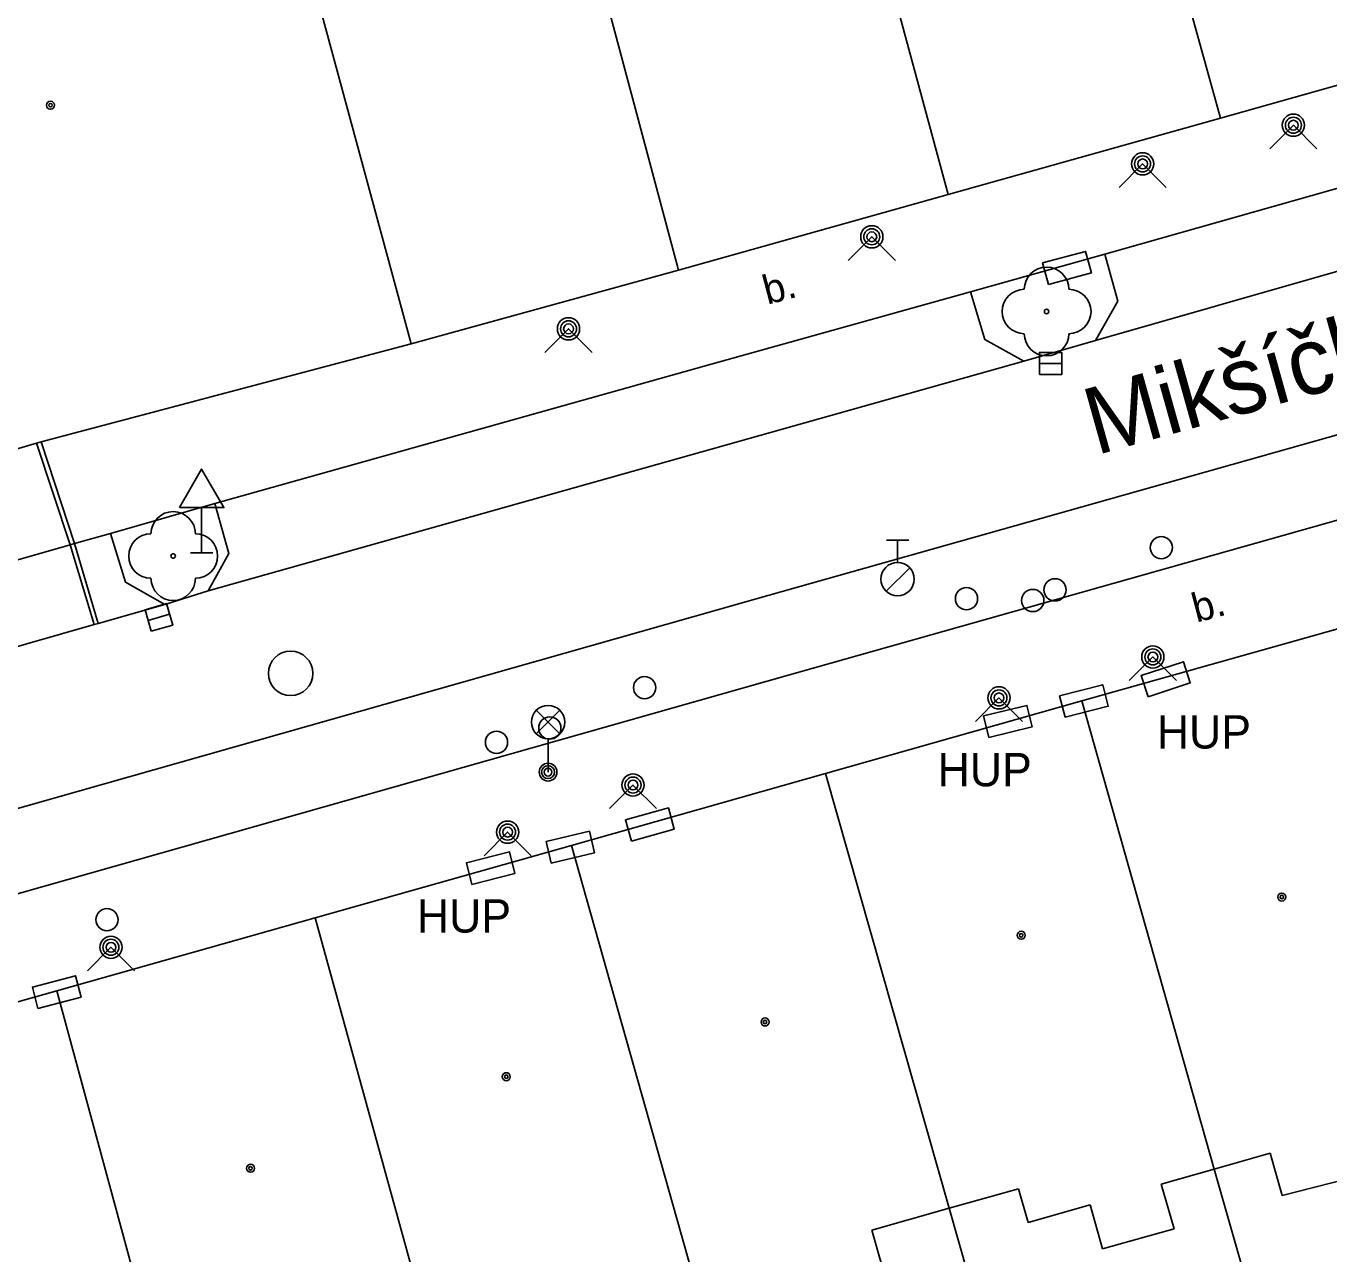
# Model space of a CAD drawing. Extents: x -595546 to -593986, y -1160845 to -1159202.
# Drawn here: x -595500.66 to -595471.36, y -1160729.1 to -1160701.48 of the extents above; entities that cross this region are included whole.
import ezdxf

# ---------------------------------------------------------------- set-up
doc = ezdxf.new("R2010")
doc.units = 0
for name, color, linetype in [('DOP - rozhrani ploch obecne', 7, 'Continuous'), ('Level 22', 7, 'Continuous'), ('Level 24', 7, 'Continuous'), ('Level 27', 7, 'Continuous'), ('Level 28', 7, 'Continuous'), ('Level 31', 7, 'Continuous'), ('Level 33', 7, 'Continuous'), ('Level 34', 7, 'Continuous'), ('Level 39', 7, 'Continuous'), ('Nazvy ulic', 7, 'Continuous'), ('TM - budovy zdene_ betonove - VP', 7, 'Continuous'), ('TM - chodniky - VP', 7, 'Continuous'), ('TM - komunikace - VP', 7, 'Continuous'), ('TM - letecke snimky - pomocna linie', 7, 'Continuous'), ('TM - popis objektu', 7, 'Continuous'), ('TM - popis povrchu', 7, 'Continuous'), ('TM - rozhrani mezi zpev. plochami mezi sebou - VP', 7, 'Continuous'), ('TM - rozhrani ploch obecne - VP', 7, 'Continuous')]:
    doc.layers.add(name, color=color, linetype=linetype)

msp = doc.modelspace()

# ---------------------------------------------------------------- linework, layer by layer
at = {"layer": 'DOP - rozhrani ploch obecne'}
for points in [[(-595473.94, -1160727.19), (-595473.12, -1160730.08)], [(-595478.86, -1160731.73), (-595479.9, -1160728.07)]]:
    msp.add_lwpolyline(points, dxfattribs=at)
at = {"layer": 'Level 22'}
for centre in [(-595477.71, -1160707.9), (-595497.35, -1160713.4)]:
    msp.add_circle(centre, 0.05, dxfattribs=at)
for centre, start, end in [((-595477.71, -1160707.4), 0, 180), ((-595478.21, -1160707.9), 90, 270), ((-595477.21, -1160707.9), 270, 90), ((-595477.71, -1160708.4), 180, 0), ((-595497.35, -1160712.9), 0, 180), ((-595497.85, -1160713.4), 90, 270), ((-595496.85, -1160713.4), 270, 90), ((-595497.35, -1160713.9), 180, 0)]:
    msp.add_arc(centre, 0.5, start, end, dxfattribs=at)
at = {"layer": 'Level 24'}
for points in [[(-595477.667, -1160707.292), (-595476.702, -1160707.031), (-595476.833, -1160706.548), (-595477.798, -1160706.809)], [(-595475.427, -1160716.564), (-595474.477, -1160716.251), (-595474.633, -1160715.776), (-595475.583, -1160716.089)], [(-595477.293, -1160717.026), (-595476.324, -1160716.779), (-595476.447, -1160716.294), (-595477.416, -1160716.541)], [(-595479.007, -1160717.481), (-595478.035, -1160717.245), (-595478.153, -1160716.759), (-595479.125, -1160716.995)], [(-595487.045, -1160719.814), (-595486.081, -1160719.547), (-595486.215, -1160719.066), (-595487.179, -1160719.333)], [(-595487.99, -1160719.592), (-595488.964, -1160719.821), (-595488.85, -1160720.308), (-595487.876, -1160720.079)], [(-595490.634, -1160720.785), (-595489.664, -1160720.54), (-595489.786, -1160720.055), (-595490.756, -1160720.3)], [(-595500.39, -1160723.579), (-595499.423, -1160723.325), (-595499.55, -1160722.841), (-595500.517, -1160723.095)]]:
    msp.add_lwpolyline(points, close=True, dxfattribs=at)
at = {"layer": 'Level 27'}
for p, q in [((-595477.87, -1160709.07), (-595477.37, -1160709.07)), ((-595497.91, -1160714.849), (-595497.43, -1160714.711))]:
    msp.add_line(p, q, dxfattribs=at)
for points in [[(-595477.87, -1160709.32), (-595477.37, -1160709.32), (-595477.37, -1160708.82), (-595477.87, -1160708.82)], [(-595497.842, -1160715.089), (-595497.361, -1160714.952), (-595497.498, -1160714.471), (-595497.979, -1160714.608)]]:
    msp.add_lwpolyline(points, close=True, dxfattribs=at)
msp.add_circle((-595494.71, -1160716.04), 0.5, dxfattribs=at)
at = {"layer": 'Level 28'}
for p, q in [((-595481.31, -1160713.045), (-595480.81, -1160713.045)), ((-595481.06, -1160713.545), (-595481.06, -1160713.045)), ((-595481.318, -1160714.192), (-595480.788, -1160713.662))]:
    msp.add_line(p, q, dxfattribs=at)
for centre, radius in [((-595475.13, -1160713.21), 0.25), ((-595481.06, -1160713.92), 0.375), ((-595477.52, -1160714.16), 0.25), ((-595479.51, -1160714.36), 0.25), ((-595478.02, -1160714.4), 0.25), ((-595486.75, -1160716.36), 0.25), ((-595488.88, -1160717.27), 0.25), ((-595490.08, -1160717.59), 0.25)]:
    msp.add_circle(centre, radius, dxfattribs=at)
at = {"layer": 'Level 31'}
for points in [[(-595472.69, -1160704.24), (-595472.16, -1160703.71), (-595471.63, -1160704.24)], [(-595476.08, -1160705.11), (-595475.55, -1160704.58), (-595475.02, -1160705.11)], [(-595482.17, -1160706.75), (-595481.64, -1160706.22), (-595481.11, -1160706.75)], [(-595488.99, -1160708.82), (-595488.46, -1160708.29), (-595487.93, -1160708.82)], [(-595475.85, -1160716.2), (-595475.32, -1160715.67), (-595474.79, -1160716.2)], [(-595479.31, -1160717.12), (-595478.78, -1160716.59), (-595478.25, -1160717.12)], [(-595487.54, -1160719.08), (-595487.01, -1160718.55), (-595486.48, -1160719.08)], [(-595490.36, -1160720.14), (-595489.83, -1160719.61), (-595489.3, -1160720.14)], [(-595499.28, -1160722.73), (-595498.75, -1160722.2), (-595498.22, -1160722.73)]]:
    msp.add_lwpolyline(points, dxfattribs=at)
for centre, radius in [((-595472.16, -1160703.71), 0.25), ((-595472.16, -1160703.71), 0.18), ((-595472.16, -1160703.71), 0.11), ((-595475.55, -1160704.58), 0.25), ((-595475.55, -1160704.58), 0.18), ((-595475.55, -1160704.58), 0.11), ((-595481.64, -1160706.22), 0.25), ((-595481.64, -1160706.22), 0.18), ((-595481.64, -1160706.22), 0.11), ((-595488.46, -1160708.29), 0.25), ((-595488.46, -1160708.29), 0.18), ((-595488.46, -1160708.29), 0.11), ((-595475.32, -1160715.67), 0.25), ((-595475.32, -1160715.67), 0.18), ((-595475.32, -1160715.67), 0.11), ((-595478.78, -1160716.59), 0.25), ((-595478.78, -1160716.59), 0.18), ((-595478.78, -1160716.59), 0.11), ((-595487.01, -1160718.55), 0.25), ((-595487.01, -1160718.55), 0.18), ((-595487.01, -1160718.55), 0.11), ((-595489.83, -1160719.61), 0.25), ((-595489.83, -1160719.61), 0.18), ((-595489.83, -1160719.61), 0.11), ((-595498.84, -1160721.58), 0.25), ((-595498.75, -1160722.2), 0.25), ((-595498.75, -1160722.2), 0.18), ((-595498.75, -1160722.2), 0.11)]:
    msp.add_circle(centre, radius, dxfattribs=at)
at = {"layer": 'Level 33'}
for p, q in [((-595489.185, -1160717.4), (-595488.655, -1160716.87)), ((-595489.185, -1160716.87), (-595488.655, -1160717.4)), ((-595488.92, -1160717.51), (-595488.92, -1160718.26))]:
    msp.add_line(p, q, dxfattribs=at)
for centre, radius in [((-595488.92, -1160717.135), 0.375), ((-595488.92, -1160718.26), 0.2), ((-595488.92, -1160718.26), 0.145), ((-595488.92, -1160718.26), 0.0876)]:
    msp.add_circle(centre, radius, dxfattribs=at)
at = {"layer": 'Level 34'}
for p, q in [((-595496.71, -1160712.312), (-595496.71, -1160713.33)), ((-595496.96, -1160713.33), (-595496.46, -1160713.33))]:
    msp.add_line(p, q, dxfattribs=at)
msp.add_lwpolyline([(-595497.21, -1160712.312), (-595496.21, -1160712.312), (-595496.71, -1160711.446)], close=True, dxfattribs=at)
at = {"layer": 'Level 39'}
for centre, radius in [((-595500.11, -1160703.26), 0.09), ((-595500.11, -1160703.26), 0.0398), ((-595472.42, -1160721.07), 0.09), ((-595472.42, -1160721.07), 0.0398), ((-595478.28, -1160721.93), 0.09), ((-595478.28, -1160721.93), 0.0398), ((-595484.04, -1160723.88), 0.09), ((-595484.04, -1160723.88), 0.0398), ((-595489.86, -1160725.11), 0.09), ((-595489.86, -1160725.11), 0.0398), ((-595495.61, -1160727.17), 0.09), ((-595495.61, -1160727.17), 0.0398)]:
    msp.add_circle(centre, radius, dxfattribs=at)
at = {"layer": 'TM - budovy zdene_ betonove - VP'}
for points in [[(-595473.8, -1160703.55), (-595476.87, -1160692.46)], [(-595485.99, -1160706.97), (-595489.32, -1160694.47)], [(-595479.92, -1160705.27), (-595482.85, -1160694.43)], [(-595495.59, -1160695.37), (-595492, -1160708.63)], [(-595466.72, -1160701.56), (-595473.8, -1160703.55)], [(-595473.8, -1160703.55), (-595479.92, -1160705.27)], [(-595479.92, -1160705.27), (-595485.99, -1160706.97)], [(-595485.99, -1160706.97), (-595492, -1160708.63)], [(-595500.32, -1160710.83), (-595492, -1160708.63)], [(-595503.9, -1160711.89), (-595500.42, -1160710.86)], [(-595500.42, -1160710.86), (-595500.32, -1160710.83)], [(-595476.92, -1160716.66), (-595471.16, -1160715.04)], [(-595482.68, -1160718.29), (-595476.92, -1160716.66)], [(-595476.92, -1160716.66), (-595473.94, -1160727.19)], [(-595488.39, -1160719.91), (-595482.68, -1160718.29)], [(-595479.9, -1160728.07), (-595482.68, -1160718.29)], [(-595494.16, -1160721.54), (-595488.39, -1160719.91)], [(-595488.39, -1160719.91), (-595485.41, -1160730.48)], [(-595499.97, -1160723.18), (-595494.16, -1160721.54)], [(-595494.16, -1160721.54), (-595491.46, -1160731.33)], [(-595505.82, -1160724.83), (-595499.97, -1160723.18)], [(-595499.97, -1160723.18), (-595497.08, -1160733.82)], [(-595472.68, -1160726.83), (-595473.94, -1160727.19)], [(-595472.41, -1160727.78), (-595472.68, -1160726.83)], [(-595473.94, -1160727.19), (-595475.13, -1160727.53)], [(-595470.94, -1160727.41), (-595472.41, -1160727.78)], [(-595478.34, -1160727.63), (-595479.9, -1160728.07)], [(-595478.12, -1160728.39), (-595478.34, -1160727.63)], [(-595475.13, -1160727.53), (-595474.84, -1160728.53)], [(-595476.73, -1160727.99), (-595478.12, -1160728.39)], [(-595476.45, -1160728.98), (-595476.73, -1160727.99)], [(-595479.9, -1160728.07), (-595481.64, -1160728.56)], [(-595481.64, -1160728.56), (-595481.42, -1160729.33)], [(-595474.84, -1160728.53), (-595476.45, -1160728.98)]]:
    msp.add_lwpolyline(points, dxfattribs=at)
at = {"layer": 'TM - chodniky - VP'}
for points in [[(-595479.42, -1160707.46), (-595476.4, -1160706.61)], [(-595498.76, -1160712.89), (-595496.41, -1160712.22)]]:
    msp.add_lwpolyline(points, dxfattribs=at)
at = {"layer": 'TM - komunikace - VP'}
for points in [[(-595452.34, -1160699.79), (-595476.4, -1160706.61)], [(-595476.4, -1160706.61), (-595476.11, -1160707.67), (-595476.61, -1160708.55)], [(-595479.42, -1160707.46), (-595485.41, -1160709.13)], [(-595478.22, -1160709.02), (-595479.1, -1160708.53), (-595479.42, -1160707.46)], [(-595476.61, -1160708.55), (-595478.22, -1160709.02)], [(-595485.41, -1160709.13), (-595496.41, -1160712.22)], [(-595520.06, -1160726.47), (-595519.62, -1160726.32), (-595483.49, -1160716.07), (-595464.72, -1160710.77)], [(-595496.41, -1160712.22), (-595496.1, -1160713.34), (-595496.56, -1160714.18)], [(-595498.76, -1160712.89), (-595499.57, -1160713.12)], [(-595497.54, -1160714.49), (-595498.42, -1160713.99), (-595498.76, -1160712.89)], [(-595499.67, -1160713.15), (-595503.5, -1160714.24)], [(-595499.57, -1160713.12), (-595499.67, -1160713.15)], [(-595496.56, -1160714.18), (-595497.54, -1160714.49)]]:
    msp.add_lwpolyline(points, dxfattribs=at)
at = {"layer": 'TM - letecke snimky - pomocna linie'}
for points in [[(-595476.61, -1160708.55), (-595465.66, -1160705.42), (-595451.19, -1160701.37)], [(-595496.56, -1160714.18), (-595478.22, -1160709.02)], [(-595499.04, -1160714.92), (-595497.54, -1160714.49)], [(-595502.97, -1160716.04), (-595499.13, -1160714.94)], [(-595499.13, -1160714.94), (-595499.04, -1160714.92)]]:
    msp.add_lwpolyline(points, dxfattribs=at)
at = {"layer": 'TM - rozhrani mezi zpev. plochami mezi sebou - VP'}
for points in [[(-595499.67, -1160713.15), (-595500.42, -1160710.86)], [(-595499.57, -1160713.12), (-595500.32, -1160710.83)], [(-595499.13, -1160714.94), (-595499.67, -1160713.15)], [(-595499.04, -1160714.92), (-595499.57, -1160713.12)]]:
    msp.add_lwpolyline(points, dxfattribs=at)
at = {"layer": 'TM - rozhrani ploch obecne - VP'}
msp.add_lwpolyline([(-595520.52, -1160724.68), (-595501.22, -1160719.18), (-595483.95, -1160714.28), (-595464.93, -1160708.91), (-595461.62, -1160707.98)], dxfattribs=at)

# ---------------------------------------------------------------- texts
at = {"layer": 'Nazvy ulic'}
msp.add_text('Mikšíčkova', height=1.5, rotation=15.6366, dxfattribs=at).set_placement((-595476.599, -1160711.137))
at = {"layer": 'TM - popis objektu'}
for p in [(-595475.23, -1160717.73), (-595480.16, -1160718.58), (-595491.87, -1160721.87)]:
    msp.add_text('HUP', height=0.75, dxfattribs=at).set_placement(p)
at = {"layer": 'TM - popis povrchu'}
for p in [(-595483.99, -1160707.75), (-595474.34, -1160714.9)]:
    msp.add_text('b.', height=0.65, rotation=14.8144, dxfattribs=at).set_placement(p)

doc.saveas('drawing.dxf')
